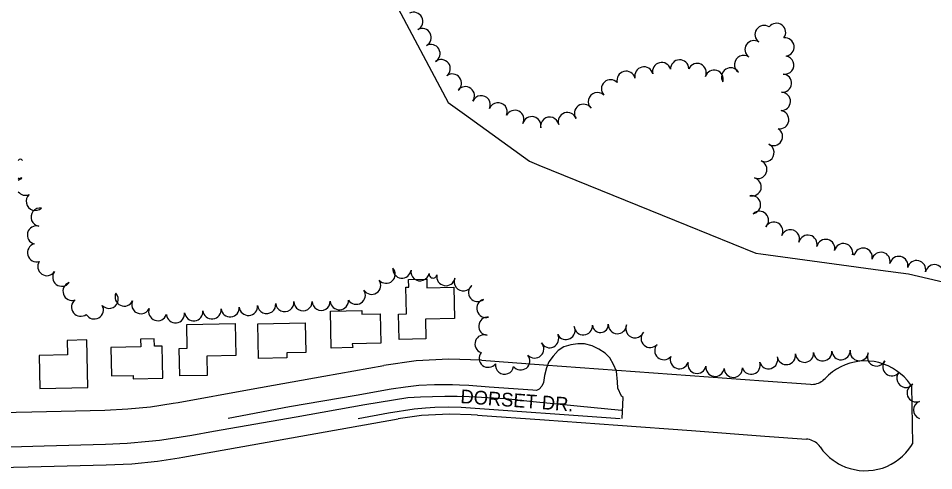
# Model space of a CAD drawing. Extents: x -25029 to 2274964, y -81170 to 687028.
# Drawn here: x -9748 to -8748, y -68805 to -68311 of the extents above; entities that cross this region are included whole.
import ezdxf

# ---------------------------------------------------------------- set-up
doc = ezdxf.new("R2010")
doc.units = 0
for name, color, linetype in [('81911BEA - RW_X_Fee_RW', 7, 'Continuous'), ('BLDG', 7, 'Continuous'), ('GE_X_CL_2000', 7, 'Continuous'), ('ROAD', 7, 'Continuous'), ('ROAD-NAME', 7, 'Continuous'), ('TREES', 7, 'Continuous')]:
    doc.layers.add(name, color=color, linetype=linetype)

msp = doc.modelspace()

# ---------------------------------------------------------------- linework, layer by layer
at = {"layer": '81911BEA - RW_X_Fee_RW'}
for p, q in [((-9344.04, -68279.39), (-9278.77, -68402.68)), ((-8806.68, -68586.13), (-8775.74, -68590.33)), ((-8772.79, -68712.45), (-8771.41, -68776.17))]:
    msp.add_line(p, q, dxfattribs=at)
for points in [[(-9278.77, -68402.68), (-9260.92, -68415.65), (-9190.12, -68467.13)], [(-9190.12, -68467.13), (-9179.64, -68471.38), (-9098.87, -68504.14), (-9018.1, -68536.9), (-8942.86, -68567.41)], [(-8942.86, -68567.41), (-8937.36, -68568.17), (-8857.05, -68579.2), (-8806.68, -68586.13)], [(-8775.74, -68590.33), (-8705.66, -68606.64), (-8669.58, -68615.08)], [(-9242.33, -68684.65), (-9277.97, -68683.54), (-9313.58, -68685.4), (-9348.91, -68690.24)], [(-9242.33, -68684.65), (-9174.69, -68689.6), (-9094.54, -68695.46), (-9014.38, -68701.33), (-8934.22, -68707.19), (-8883.13, -68710.93)], [(-8772.79, -68712.45), (-8773.81, -68711.12), (-8777.07, -68706.87), (-8780.68, -68702.92), (-8784.64, -68699.32), (-8788.9, -68696.08), (-8793.43, -68693.23), (-8798.2, -68690.8), (-8803.17, -68688.8), (-8808.29, -68687.26), (-8813.54, -68686.17), (-8818.85, -68685.56), (-8824.2, -68685.42), (-8829.55, -68685.77), (-8834.84, -68686.58), (-8840.03, -68687.87), (-8845.09, -68689.61), (-8849.98, -68691.8), (-8854.65, -68694.41), (-8859.07, -68697.43), (-8863.2, -68700.83), (-8867.02, -68704.59)], [(-9579.11, -68731.59), (-9573.86, -68730.64), (-9494.15, -68716.33), (-9414.44, -68702.01), (-9348.91, -68690.24)], [(-8883.13, -68710.93), (-8881.34, -68710.98), (-8879.56, -68710.87), (-8877.79, -68710.6), (-8876.05, -68710.17), (-8874.35, -68709.59), (-8872.72, -68708.86), (-8871.16, -68707.99), (-8869.68, -68706.98), (-8868.29, -68705.84), (-8867.02, -68704.59)], [(-9653.85, -68739.11), (-9628.82, -68737.89), (-9603.89, -68735.38), (-9579.11, -68731.59)], [(-9853.81, -68743.65), (-9733.68, -68740.92), (-9653.85, -68739.11)], [(-9246.71, -68744.49), (-9253.6, -68744.28), (-9277.34, -68743.53), (-9307.94, -68745.14), (-9333.52, -68748.64)], [(-9246.71, -68744.49), (-9173.45, -68749.85), (-9093.29, -68755.71), (-9013.15, -68761.58), (-8932.99, -68767.44), (-8887.51, -68770.77)], [(-9568.51, -68790.64), (-9492.93, -68777.07), (-9333.52, -68748.64)], [(-8872.49, -68779.38), (-8873.57, -68777.96), (-8874.77, -68776.63), (-8876.09, -68775.42), (-8877.51, -68774.33), (-8879.02, -68773.37), (-8880.61, -68772.55), (-8882.27, -68771.87), (-8883.98, -68771.35), (-8885.73, -68770.98), (-8887.51, -68770.77)], [(-8872.49, -68779.38), (-8869.4, -68783.49), (-8865.97, -68787.32), (-8862.23, -68790.83), (-8858.2, -68794.02), (-8853.91, -68796.85), (-8852.25, -68797.75), (-8849.39, -68799.3), (-8844.68, -68801.36), (-8839.81, -68803), (-8834.82, -68804.23), (-8829.75, -68805.02), (-8824.62, -68805.37), (-8819.48, -68805.29), (-8814.37, -68804.76), (-8809.32, -68803.8), (-8804.38, -68802.42), (-8799.57, -68800.61), (-8794.93, -68798.4), (-8790.5, -68795.8), (-8786.3, -68792.83), (-8782.38, -68789.51), (-8778.76, -68785.87), (-8775.45, -68781.93), (-8772.5, -68777.73), (-8771.41, -68776.17)], [(-9652.49, -68799.09), (-9624.36, -68797.72), (-9596.34, -68794.9), (-9572.64, -68791.28), (-9568.51, -68790.64)], [(-9802.45, -68802.5), (-9737.46, -68801.02), (-9652.49, -68799.09)]]:
    msp.add_lwpolyline(points, dxfattribs=at)
at = {"layer": 'BLDG'}
for points in [[(-9332.9, -68634.07), (-9324.36, -68633.89), (-9324.97, -68604.72), (-9321.77, -68604.65), (-9321.94, -68596.33), (-9302.23, -68595.91), (-9302.04, -68605.3), (-9272.73, -68604.69), (-9272, -68639.11), (-9303.48, -68639.77), (-9303.03, -68661.22), (-9332.32, -68661.84)], [(-9352.38, -68666.05), (-9383.82, -68666.71), (-9382.93, -68670.86), (-9406.5, -68671.35), (-9407.35, -68631.01), (-9373.16, -68630.29), (-9373.08, -68634.32), (-9353.05, -68633.9)], [(-9572.67, -68671.7), (-9563.78, -68671.51), (-9564.33, -68645.41), (-9511.42, -68644.3), (-9510.68, -68679.53), (-9542.36, -68680.2), (-9541.92, -68701.18), (-9572.04, -68701.82)], [(-9434.16, -68676.13), (-9455.05, -68676.57), (-9454.93, -68681.91), (-9485.89, -68682.56), (-9486.68, -68644.92), (-9434.84, -68643.83)], [(-9694.92, -68662.88), (-9694.59, -68678.78), (-9725.59, -68679.43), (-9724.83, -68715.48), (-9672.37, -68714.38), (-9673.47, -68662.43)], [(-9646.59, -68701.62), (-9622.87, -68701.12), (-9622.79, -68704.89), (-9590.41, -68704.21), (-9591.15, -68669.16), (-9599.63, -68669.34), (-9599.8, -68661.29), (-9614.7, -68661.6), (-9614.53, -68669.86), (-9647.24, -68670.54)]]:
    msp.add_lwpolyline(points, close=True, dxfattribs=at)
at = {"layer": 'GE_X_CL_2000'}
msp.add_lwpolyline([(-9807.03, -68780.58), (-9720.28, -68778.15), (-9653.08, -68776.43), (-9629.39, -68775.18), (-9605.75, -68773.13), (-9593.95, -68771.81), (-9582.19, -68770.3), (-9558.73, -68766.69), (-9535.19, -68762.26), (-9444.76, -68746.53), (-9369.67, -68732.93), (-9322.95, -68725.37), (-9309.1, -68724.66), (-9295.77, -68724.21), (-9282.44, -68724), (-9269.1, -68724.04), (-9255.77, -68724.31), (-9242.44, -68724.83), (-9229.13, -68725.59), (-9215.83, -68726.59), (-9202.56, -68727.83), (-9189.49, -68729.28), (-9137.72, -68734.33), (-9089.33, -68739.04)], dxfattribs=at)
at = {"layer": 'ROAD'}
for points in [[(-9088.54, -68748.36), (-9087.53, -68725.22), (-9089.49, -68723.85), (-9093.38, -68715.25), (-9093.81, -68708.33), (-9095.06, -68696.7), (-9098.03, -68689.44), (-9102.3, -68681.93), (-9107.4, -68676.81), (-9114.11, -68672.34), (-9121.47, -68668.95), (-9129.76, -68666.85), (-9137.21, -68666.71), (-9144.69, -68667.74), (-9152.42, -68670.07), (-9158.61, -68674.04), (-9164.24, -68680.22), (-9168.91, -68686.51), (-9171.44, -68692.86), (-9173.54, -68701.43), (-9174.72, -68708.78), (-9176.29, -68712.94), (-9179.22, -68716.31), (-9182.29, -68717.54), (-9186.36, -68717.49), (-9234.03, -68713.98), (-9256.34, -68712.1), (-9266.41, -68711.75), (-9274.2, -68711.52), (-9283.93, -68711.45), (-9293.67, -68711.66), (-9310.74, -68712.2), (-9325.42, -68714.06), (-9341.02, -68716.38), (-9379.31, -68723.08), (-9452.29, -68735.49), (-9519.2, -68748.36)], [(-9376.94, -68748.36), (-9343.83, -68742.25), (-9316.02, -68737.8), (-9303.63, -68736.57), (-9293.47, -68736.03), (-9277.99, -68735.44), (-9264.75, -68735.75), (-9090.75, -68748.36)]]:
    msp.add_lwpolyline(points, dxfattribs=at)
at = {"layer": 'TREES'}
for centre, radius, start, end in [((-9316.31, -68314.12), 9.92, 297.33753, 117.33753), ((-8920.05, -68326.26), 10, 323.38734, 143.38734), ((-9307.17, -68331.82), 10, 297.33753, 117.33753), ((-8933.68, -68328.58), 10, 55.95581, 235.95581), ((-8944.78, -68345.01), 9.83, 55.95581, 235.95581), ((-8910.77, -68342.14), 10, 277.22378, 97.22378), ((-9297.57, -68349.36), 10, 300.0255, 120.0255), ((-9286.42, -68365.91), 10, 307.92133, 127.92133), ((-9025.88, -68366.19), 10, 1.79879, 181.79879), ((-8956.04, -68361.34), 10, 54.86926, 234.86926), ((-8911.16, -68361.93), 10, 260.52302, 80.52302), ((-9064.96, -68373.86), 10, 13.15252, 193.15252), ((-9045.55, -68369.04), 10, 14.72835, 194.72835), ((-9006.83, -68370.11), 10, 334.93257, 154.93257), ((-8988.22, -68377.3), 10, 342.81626, 162.81626), ((-8970.23, -68374.88), 10, 32.48056, 212.48056), ((-9274.12, -68381.67), 10, 308.0155, 128.0155), ((-9084.38, -68378.63), 10, 14.46108, 194.46108), ((-8913.67, -68381.75), 10, 265.03603, 85.03603), ((-9259.93, -68395.51), 10, 323.41336, 143.41336), ((-9101.41, -68387.91), 10, 42.66262, 222.66262), ((-9242.69, -68405.37), 10, 337.03943, 157.03943), ((-9115.74, -68401.86), 10, 45.83348, 225.83348), ((-8914.84, -68401.71), 10, 268.25369, 88.25369), ((-9224.23, -68413.07), 10, 337.68136, 157.68136), ((-9130.92, -68414.73), 10, 34.77243, 214.77243), ((-9206.06, -68421.38), 10, 333.20916, 153.20916), ((-9148.59, -68423.68), 10, 18.93008, 198.93008), ((-8916.66, -68421.59), 10, 261.25448, 81.25448), ((-9187.42, -68428.26), 10, 346.24924, 166.24924), ((-9167.88, -68428.78), 10, 10.70514, 190.70514), ((-8923.39, -68440.01), 10, 238.62676, 58.62676), ((-8932.74, -68457.65), 10, 245.49674, 65.49674), ((-9746.13, -68467.26), 2.42, 22.79752, 157.20248), ((-8940.6, -68476.04), 10, 248.24479, 68.24479), ((-9740.53, -68494.34), 10, 113.49785, 141.59773), ((-9746.44, -68484.69), 1.98, 194.00739, 345.99261), ((-8946.72, -68495.03), 10, 256.02767, 76.02767), ((-9740.53, -68494.34), 10, 218.40227, 293.49785), ((-9729.79, -68510.89), 10, 132.44589, 312.44589), ((-8947.45, -68514.59), 10, 279.68038, 99.68038), ((-9724.49, -68528.17), 10, 81.65967, 261.65967), ((-8938.8, -68531.62), 10, 314.21758, 134.21758), ((-8923.04, -68543.57), 10, 331.38913, 151.38913), ((-9728.51, -68547.73), 10, 75.13188, 255.13188), ((-8904.91, -68551.89), 10, 339.34314, 159.34314), ((-9728.26, -68566.99), 10, 106.37779, 286.37779), ((-8885.84, -68557.8), 10, 346.195, 166.195), ((-8866.39, -68562.46), 10, 346.87895, 166.87895), ((-8846.91, -68567), 10, 346.87895, 166.87895), ((-8825.49, -68571.99), 10, 346.87895, 166.87895), ((-8806.01, -68576.53), 10, 346.87895, 166.87895), ((-9717.13, -68582.16), 10, 146.12138, 326.12138), ((-8836.2, -68569.49), 1, 346.87895, 166.87895), ((-8786.53, -68581.07), 10, 346.87895, 166.87895), ((-8767.05, -68585.59), 10, 347.03258, 167.03258), ((-9346.61, -68590.46), 10, 221.84673, 41.84673), ((-9329.22, -68584.9), 10, 173.62215, 353.62215), ((-9309.45, -68587.83), 10, 169.53631, 349.53631), ((-8747.56, -68590.07), 10, 347.03258, 167.03258), ((-9700.84, -68593.74), 10, 143.05158, 323.05158), ((-9362.44, -68602.59), 10, 213.05376, 33.05376), ((-9295.35, -68590.43), 4.34, 169.5363, 349.53631), ((-9281.26, -68593.12), 10, 169.06618, 349.06618), ((-9262.22, -68598.89), 10, 157.20949, 337.20949), ((-9689.6, -68609.21), 10, 108.97504, 288.97504), ((-9246.67, -68610.5), 10, 129.31086, 309.31086), ((-9649.24, -68617.96), 10, 221.65303, 41.65303), ((-9632.68, -68615.48), 10, 155.39151, 335.39151), ((-9379.24, -68613.43), 10, 212.62252, 32.62252), ((-9680.23, -68626.57), 10, 127.72983, 307.72983), ((-9665.41, -68629.55), 10, 209.58003, 29.58003), ((-9614.51, -68623.84), 10, 155.21121, 335.21121), ((-9516.97, -68627.37), 10, 185.35032, 5.35032), ((-9497.05, -68625.64), 10, 184.58484, 4.58484), ((-9477.15, -68623.63), 10, 186.93911, 6.93911), ((-9457.27, -68621.47), 10, 185.46596, 5.46596), ((-9437.32, -68620.42), 10, 180.59896, 0.59896), ((-9417.47, -68620.21), 9.85, 180.59896, 0.59896), ((-9397.65, -68619.46), 10, 183.68011, 3.68011), ((-9237.5, -68627.83), 10, 106.45754, 286.45754), ((-9596.01, -68631.38), 10, 160.44667, 340.44667), ((-9576.64, -68633.69), 10, 185.92081, 5.92081), ((-9556.75, -68631.57), 10, 186.25216, 6.25216), ((-9536.87, -68629.4), 10, 186.25216, 6.25216), ((-9235.43, -68647.39), 10, 85.62961, 265.62961), ((-9150.11, -68652.03), 10, 206.4096, 26.4096), ((-9131.18, -68646.93), 10, 183.71313, 3.71313), ((-9112.53, -68645.72), 8.69, 183.71313, 3.71313), ((-9093.86, -68645.61), 10, 177.4344, 357.4344), ((-9074.7, -68650.05), 10, 156.48288, 336.48288), ((-9239.54, -68666.78), 10, 70.42999, 250.42999), ((-9168.01, -68660.96), 10, 206.63749, 26.63749), ((-9058.09, -68660.71), 10, 138.11394, 318.11394), ((-9184.27, -68672.25), 10, 222.92562, 42.92562), ((-9043.18, -68674.04), 10, 138.30945, 318.30945), ((-9235.02, -68682.37), 10, 141.88792, 321.88792), ((-8889.5, -68676.94), 10, 184.79891, 4.79891), ((-8869.57, -68675.33), 10, 184.39595, 4.39595), ((-8849.61, -68674.12), 10, 182.58431, 2.58431), ((-8829.72, -68675.11), 10, 171.68012, 351.68012), ((-8810.86, -68680.99), 10, 153.69711, 333.69711), ((-9199.47, -68685.22), 10, 218.00363, 38.00363), ((-9026.25, -68683.93), 10, 161.09855, 341.09855), ((-9006.96, -68689.04), 10, 169.20004, 349.20004), ((-8947.84, -68689.96), 10, 198.13082, 18.13082), ((-8928.77, -68683.92), 10, 196.97895, 16.97895), ((-8909.34, -68679.39), 10, 189.29809, 9.29809), ((-8794.13, -68691.71), 10, 141.01626, 321.01626), ((-9217.25, -68689.96), 10, 171.85689, 351.85689), ((-8987.24, -68692.3), 10, 172.05967, 352.05967), ((-8967.34, -68693.37), 10, 181.75434, 1.75434), ((-8778.7, -68704.44), 10, 139.9209, 319.9209), ((-8767.55, -68720.25), 10, 110.46513, 290.46513), ((-8760.57, -68738.99), 10, 110.38975, 249.61025)]:
    msp.add_arc(centre, radius, start, end, dxfattribs=at)

# ---------------------------------------------------------------- texts
at = {"layer": 'ROAD-NAME'}
msp.add_text('DORSET DR.', height=14.99, rotation=355.71375, dxfattribs=at).set_placement((-9265.79, -68731.36))

doc.saveas('drawing.dxf')
